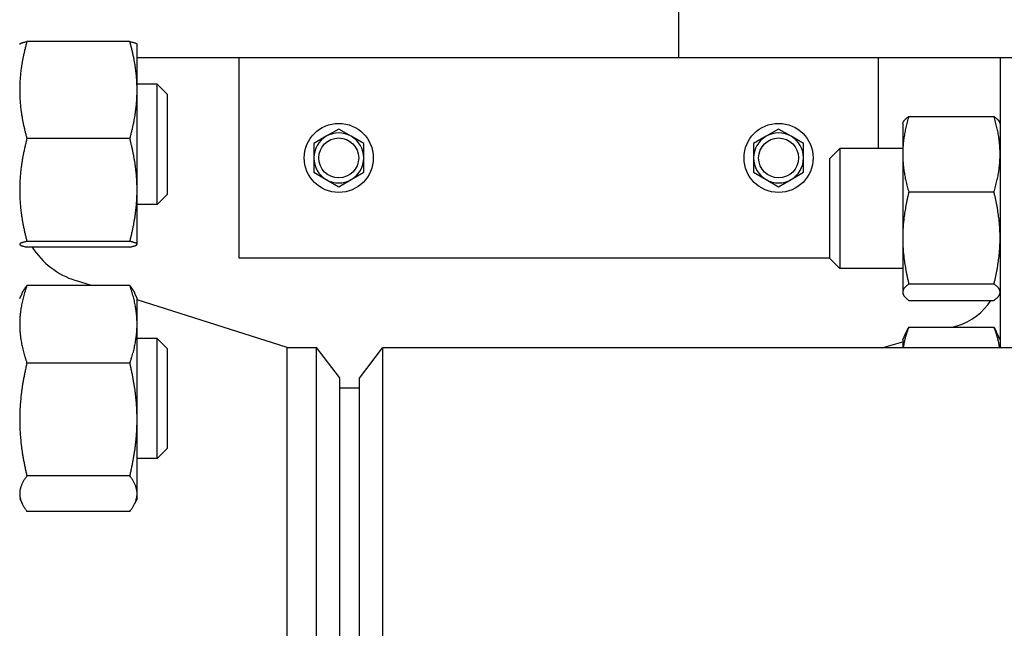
# Model space of a CAD drawing. Header units: inches. Extents: x 5 to 1128, y -85 to 748.
# Tile 677 of 693: x 634.6 to 640.75, y 693.63 to 697.43. Entities that reach past the tile are written whole.
import ezdxf

# ---------------------------------------------------------------- set-up
doc = ezdxf.new("R2010")
doc.units = ezdxf.units.IN
doc.header["$LTSCALE"] = 32
doc.header["$MEASUREMENT"] = 0
doc.layers.add('Visible (ANSI)', color=7, linetype='Continuous', lineweight=30)

msp = doc.modelspace()

# ---------------------------------------------------------------- linework, layer by layer
at = {"layer": 'Visible (ANSI)'}
for p, q in [((638.71813, 697.56478), (638.71813, 697.18978)), ((634.59813, 697.27458), (634.59849, 697.27534)), ((635.28705, 697.29158), (634.64322, 697.29158)), ((635.33213, 697.27458), (635.33178, 697.27534)), ((635.33213, 696.98833), (635.33213, 697.27458)), ((638.71813, 697.18978), (635.33213, 697.18978)), ((635.96813, 697.18978), (635.96813, 695.93978)), ((640.72813, 697.18978), (638.71813, 697.18978)), ((639.96813, 696.62448), (639.96813, 697.18978)), ((640.72813, 697.18978), (640.72813, 695.37728)), ((641.53813, 697.18978), (640.72813, 697.18978)), ((635.45689, 697.02458), (635.33213, 697.02458)), ((635.45689, 696.27458), (635.45689, 697.02458)), ((635.51939, 696.96208), (635.45689, 697.02458)), ((635.33213, 696.36409), (635.33213, 696.98833)), ((635.51939, 696.96208), (635.51939, 696.33708)), ((640.11913, 696.78048), (640.12266, 696.78804)), ((640.11913, 696.78048), (640.11913, 696.58804)), ((640.15744, 696.82422), (640.68983, 696.82422)), ((640.72813, 696.78048), (640.72461, 696.78804)), ((636.59313, 696.74491), (636.51513, 696.69988)), ((636.67113, 696.69988), (636.59313, 696.74491)), ((639.34313, 696.74491), (639.26513, 696.69988)), ((639.42113, 696.69988), (639.34313, 696.74491)), ((635.28705, 696.68508), (634.64322, 696.68508)), ((636.51513, 696.69988), (636.43713, 696.65485)), ((636.43713, 696.65485), (636.43713, 696.56478)), ((636.74913, 696.65485), (636.67113, 696.69988)), ((636.74913, 696.56478), (636.74913, 696.65485)), ((639.26513, 696.69988), (639.18713, 696.65485)), ((639.18713, 696.65485), (639.18713, 696.56478)), ((639.49913, 696.65485), (639.42113, 696.69988)), ((639.49913, 696.56478), (639.49913, 696.65485)), ((639.66313, 696.56198), (639.72563, 696.62448)), ((639.72563, 696.62448), (639.72563, 695.87448)), ((640.11913, 696.62448), (639.72563, 696.62448)), ((640.11913, 696.58804), (640.11913, 696.0645)), ((636.43713, 696.56478), (636.43713, 696.47471)), ((636.74913, 696.47471), (636.74913, 696.56478)), ((639.18713, 696.56478), (639.18713, 696.47471)), ((639.49913, 696.47471), (639.49913, 696.56478)), ((639.66313, 695.93698), (639.66313, 696.56198)), ((636.43713, 696.47471), (636.51513, 696.42968)), ((636.67113, 696.42968), (636.74913, 696.47471)), ((639.18713, 696.47471), (639.26513, 696.42968)), ((639.42113, 696.42968), (639.49913, 696.47471)), ((636.51513, 696.42968), (636.59313, 696.38465)), ((636.59313, 696.38465), (636.67113, 696.42968)), ((639.26513, 696.42968), (639.34313, 696.38465)), ((639.34313, 696.38465), (639.42113, 696.42968)), ((635.33213, 696.02534), (635.33213, 696.36409)), ((635.51939, 696.33708), (635.45689, 696.27458)), ((640.15744, 696.35186), (640.68983, 696.35186)), ((635.45689, 696.27458), (635.33213, 696.27458)), ((635.28705, 696.04309), (634.64322, 696.04309)), ((640.11913, 696.0645), (640.11913, 695.72593)), ((634.59813, 696.02458), (634.59849, 696.02383)), ((635.28705, 696.00759), (634.64322, 696.00759)), ((635.33213, 696.02458), (635.33178, 696.02383)), ((635.33213, 696.02458), (635.33213, 696.02534)), ((635.96813, 695.93978), (639.66313, 695.93978)), ((639.66313, 695.93698), (639.72563, 695.87448)), ((640.11913, 695.87448), (639.72563, 695.87448)), ((635.04684, 695.76766), (634.94716, 695.79923)), ((634.59813, 695.68722), (634.61282, 695.71871)), ((635.28705, 695.76766), (634.64322, 695.76766)), ((635.33213, 695.68722), (635.31745, 695.71871)), ((640.11913, 695.72593), (640.11913, 695.71848)), ((640.11913, 695.71848), (640.12266, 695.71092)), ((640.15744, 695.77713), (640.68983, 695.77713)), ((640.72813, 695.71848), (640.72461, 695.71092)), ((635.33213, 695.52536), (635.33213, 695.68722)), ((636.27147, 695.37978), (635.33213, 695.6773)), ((640.15744, 695.67474), (640.68983, 695.67474)), ((635.33213, 694.93035), (635.33213, 695.52536)), ((640.11913, 695.42749), (640.14388, 695.48055)), ((640.15744, 695.50693), (640.68983, 695.50693)), ((640.42941, 695.50693), (640.45894, 695.51561)), ((640.72813, 695.42749), (640.70339, 695.48055)), ((635.45689, 695.43722), (635.33213, 695.43722)), ((635.45689, 694.68722), (635.45689, 695.43722)), ((635.51939, 695.37472), (635.45689, 695.43722)), ((639.98858, 695.37728), (640.11913, 695.41567)), ((640.11913, 695.42749), (640.11913, 695.37728)), ((635.51939, 695.37472), (635.51939, 694.74972)), ((636.27147, 692.49978), (636.27147, 695.37978)), ((636.27147, 695.37978), (636.45426, 695.37978)), ((636.45426, 692.49978), (636.45426, 695.37978)), ((636.59813, 695.19228), (636.45426, 695.37978)), ((636.72313, 695.18978), (636.86701, 695.37728)), ((636.86701, 695.37728), (636.86701, 692.50228)), ((673.70426, 695.37728), (636.86701, 695.37728)), ((635.28705, 695.28307), (634.64322, 695.28307)), ((636.59813, 695.19228), (636.59813, 692.68728)), ((636.72313, 692.68978), (636.72313, 695.18978)), ((636.72313, 695.12728), (636.59813, 695.12728)), ((635.33213, 694.4672), (635.33213, 694.93035)), ((635.51939, 694.74972), (635.45689, 694.68722)), ((635.45689, 694.68722), (635.33213, 694.68722)), ((635.28705, 694.57763), (634.64322, 694.57763)), ((634.59813, 694.43722), (634.61282, 694.40572)), ((635.33213, 694.43722), (635.31745, 694.40572)), ((635.33213, 694.43722), (635.33213, 694.4672)), ((635.28705, 694.35678), (634.64322, 694.35678))]:
    msp.add_line(p, q, dxfattribs=at)
for centre, radius in [((636.59313, 696.56478), 0.216), ((639.34313, 696.56478), 0.216), ((636.59313, 696.56478), 0.1248), ((639.34313, 696.56478), 0.1248)]:
    msp.add_circle(centre, radius, dxfattribs=at)
for centre, radius, start, end in [((636.59313, 696.56478), 0.156, 60, 120), ((639.34313, 696.56478), 0.156, 60, 120), ((636.59313, 696.56478), 0.156, 120, 180), ((636.59313, 696.56478), 0.156, 0, 60), ((639.34313, 696.56478), 0.156, 120, 180), ((639.34313, 696.56478), 0.156, 0, 60), ((636.59313, 696.56478), 0.156, 180, 240), ((636.59313, 696.56478), 0.156, 300, 0), ((639.34313, 696.56478), 0.156, 180, 240), ((639.34313, 696.56478), 0.156, 300, 0), ((636.59313, 696.56478), 0.156, 240, 300), ((639.34313, 696.56478), 0.156, 240, 300), ((635.09813, 696.27589), 0.5, 212.452892, 252.425284), ((640.35313, 695.87537), 0.375, 286.38845, 327.654619)]:
    msp.add_arc(centre, radius, start, end, dxfattribs=at)
for points, weights in [([(634.64322, 697.29158), (634.59813, 697.12907), (634.59813, 696.98833)], [1, 1.0379548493, 1]), ([(634.59849, 697.27534), (634.602, 697.28288), (634.64322, 697.29158)], [1.00614116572, 1.0345850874, 1]), ([(635.28705, 697.29158), (635.32826, 697.28288), (635.33178, 697.27534)], [1, 1.0345850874, 1.00614116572]), ([(635.33213, 696.98833), (635.33213, 697.12907), (635.28705, 697.29158)], [1, 1.0379548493, 1]), ([(634.59813, 696.98833), (634.59813, 696.84759), (634.64322, 696.68508)], [1, 1.0379548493, 1]), ([(635.28705, 696.68508), (635.33213, 696.84759), (635.33213, 696.98833)], [1, 1.0379548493, 1]), ([(640.15744, 696.82422), (640.11913, 696.69765), (640.11913, 696.58804)], [1, 1.0379548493, 1]), ([(640.12266, 696.78804), (640.13055, 696.80496), (640.15744, 696.82422)], [1.01611555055, 1.02634702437, 1]), ([(640.68983, 696.82422), (640.71672, 696.80496), (640.72461, 696.78804)], [1, 1.02634702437, 1.01611555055]), ([(640.72813, 696.58804), (640.72813, 696.69765), (640.68983, 696.82422)], [1, 1.0379548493, 1]), ([(634.64322, 696.68508), (634.59813, 696.51306), (634.59813, 696.36409)], [1, 1.0379548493, 1]), ([(635.33213, 696.36409), (635.33213, 696.51306), (635.28705, 696.68508)], [1, 1.0379548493, 1]), ([(640.11913, 696.58804), (640.11913, 696.47843), (640.15744, 696.35186)], [1, 1.0379548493, 1]), ([(640.68983, 696.35186), (640.72813, 696.47843), (640.72813, 696.58804)], [1, 1.0379548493, 1]), ([(634.59813, 696.36409), (634.59813, 696.21511), (634.64322, 696.04309)], [1, 1.0379548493, 1]), ([(635.28705, 696.04309), (635.33213, 696.21511), (635.33213, 696.36409)], [1, 1.0379548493, 1]), ([(640.15744, 696.35186), (640.11913, 696.19786), (640.11913, 696.0645)], [1, 1.0379548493, 1]), ([(640.72813, 696.0645), (640.72813, 696.19786), (640.68983, 696.35186)], [1, 1.0379548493, 1]), ([(634.64322, 696.04309), (634.59813, 696.03358), (634.59813, 696.02534)], [1, 1.0379548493, 1]), ([(635.33213, 696.02534), (635.33213, 696.03358), (635.28705, 696.04309)], [1, 1.0379548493, 1]), ([(640.11913, 696.0645), (640.11913, 695.93113), (640.15744, 695.77713)], [1, 1.0379548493, 1]), ([(640.68983, 695.77713), (640.72813, 695.93113), (640.72813, 696.0645)], [1, 1.0379548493, 1]), ([(634.59813, 696.02534), (634.59813, 696.0171), (634.64322, 696.00759)], [1, 1.0379548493, 1]), ([(635.28705, 696.00759), (635.33213, 696.0171), (635.33213, 696.02534)], [1, 1.0379548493, 1]), ([(634.64322, 695.76766), (634.59813, 695.63781), (634.59813, 695.52536)], [1, 1.0379548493, 1]), ([(634.61282, 695.71871), (634.62369, 695.74203), (634.64322, 695.76766)], [1.01853894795, 1.0160927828, 1]), ([(635.28705, 695.76766), (635.30657, 695.74203), (635.31745, 695.71871)], [1, 1.0160927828, 1.01853894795]), ([(635.33213, 695.52536), (635.33213, 695.63781), (635.28705, 695.76766)], [1, 1.0379548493, 1]), ([(640.15744, 695.77713), (640.11913, 695.74969), (640.11913, 695.72593)], [1, 1.0379548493, 1]), ([(640.11913, 695.72593), (640.11913, 695.70218), (640.15744, 695.67474)], [1, 1.0379548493, 1]), ([(640.72813, 695.72593), (640.72813, 695.74969), (640.68983, 695.77713)], [1, 1.0379548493, 1]), ([(640.68983, 695.67474), (640.72813, 695.70218), (640.72813, 695.72593)], [1, 1.0379548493, 1]), ([(634.59813, 695.52536), (634.59813, 695.41291), (634.64322, 695.28307)], [1, 1.0379548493, 1]), ([(635.28705, 695.28307), (635.33213, 695.41291), (635.33213, 695.52536)], [1, 1.0379548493, 1]), ([(640.15744, 695.50693), (640.12962, 695.43784), (640.12212, 695.37728)], [1, 1.02727863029, 1.0153462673]), ([(640.14388, 695.48055), (640.14988, 695.49342), (640.15744, 695.50693)], [1.01175569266, 1.00727059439, 1]), ([(640.72515, 695.37728), (640.71764, 695.43784), (640.68983, 695.50693)], [1.0153462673, 1.02727863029, 1]), ([(640.68983, 695.50693), (640.69739, 695.49342), (640.70339, 695.48055)], [1, 1.00727059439, 1.01175569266]), ([(634.64322, 695.28307), (634.59813, 695.09405), (634.59813, 694.93035)], [1, 1.0379548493, 1]), ([(635.33213, 694.93035), (635.33213, 695.09405), (635.28705, 695.28307)], [1, 1.0379548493, 1]), ([(634.59813, 694.93035), (634.59813, 694.76665), (634.64322, 694.57763)], [1, 1.0379548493, 1]), ([(635.28705, 694.57763), (635.33213, 694.76665), (635.33213, 694.93035)], [1, 1.0379548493, 1]), ([(634.64322, 694.57763), (634.59813, 694.51845), (634.59813, 694.4672)], [1, 1.0379548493, 1]), ([(635.33213, 694.4672), (635.33213, 694.51845), (635.28705, 694.57763)], [1, 1.0379548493, 1]), ([(634.59813, 694.4672), (634.59813, 694.41595), (634.64322, 694.35678)], [1, 1.0379548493, 1]), ([(635.28705, 694.35678), (635.33213, 694.41595), (635.33213, 694.4672)], [1, 1.0379548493, 1])]:
    msp.add_rational_spline(points, weights, degree=2, dxfattribs=at)

doc.saveas('drawing.dxf')
